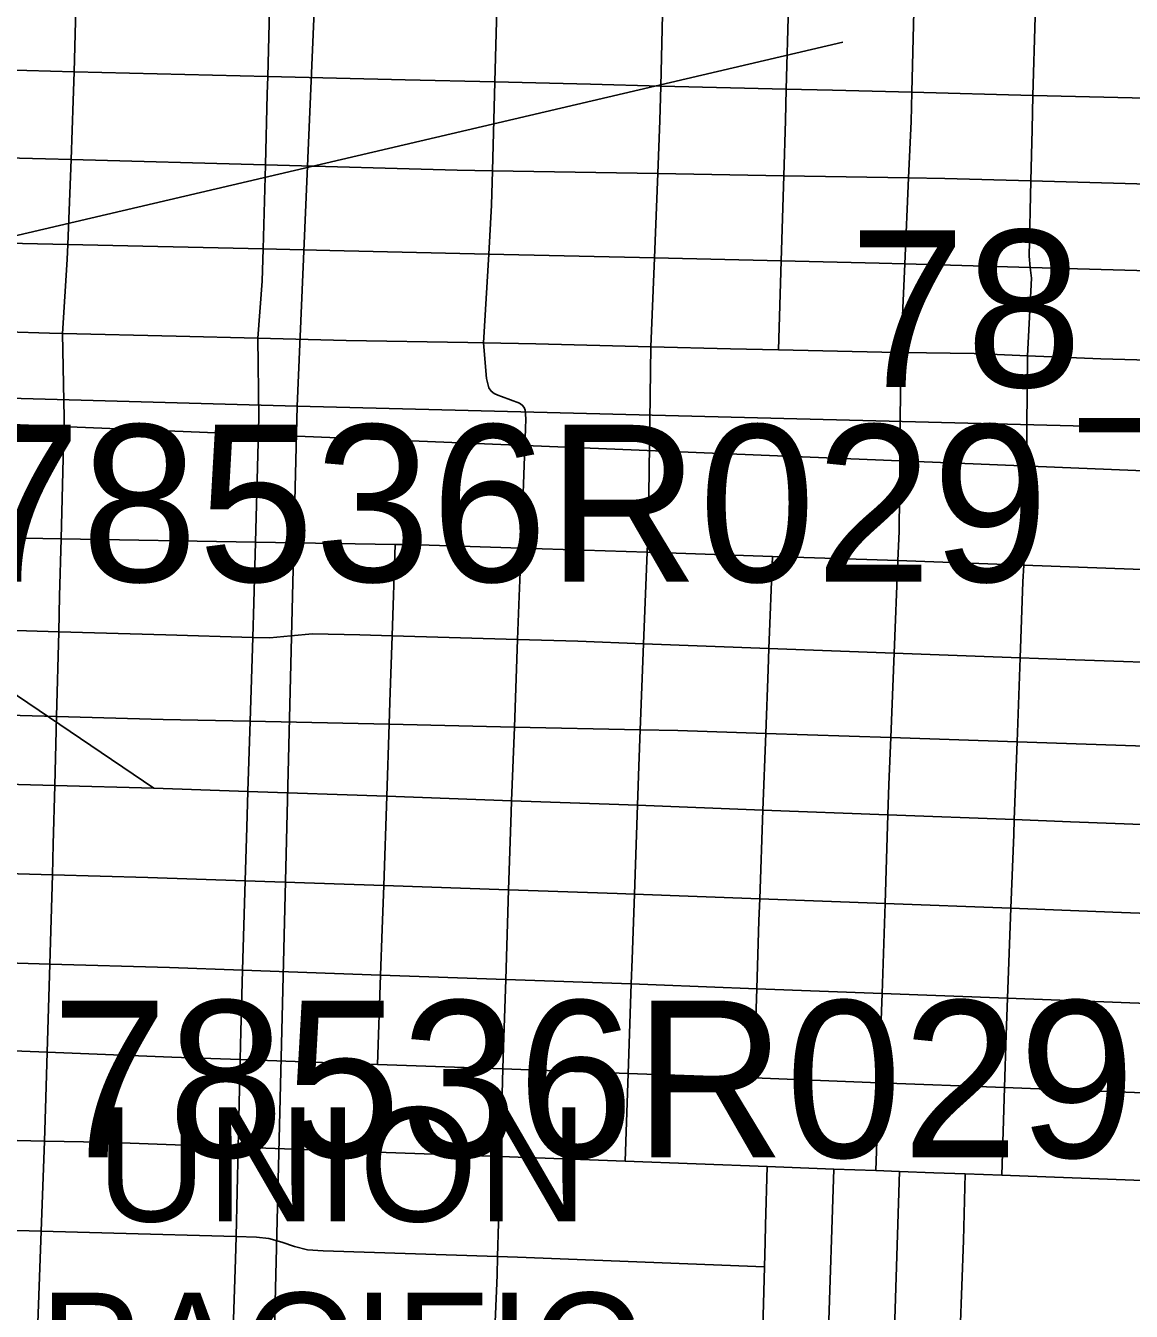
# Model space of a CAD drawing. Extents: x -132.8 to -73.3, y -60 to -26.
# Drawn here: x -125.05 to -124.275, y -49.852 to -48.95 of the extents above; entities that cross this region are included whole.
import ezdxf

# ---------------------------------------------------------------- set-up
doc = ezdxf.new("R2010")
doc.units = 0
for name, color, linetype in [('tdCoCityStreetMajor', 7, 'Continuous'), ('tdCoCityStreetMinor', 7, 'Continuous'), ('tdCoRRCL', 7, 'Continuous'), ('tdCoRROwnerTxt', 7, 'Continuous'), ('tdCoSectLine', 7, 'Continuous'), ('tdCoStrucPriMaintName', 7, 'Continuous')]:
    doc.layers.add(name, color=color, linetype=linetype)

msp = doc.modelspace()

# ---------------------------------------------------------------- linework, layer by layer
at = {"layer": 'tdCoCityStreetMajor'}
for points in [[(-125.0246, -49.16583), (-125.02126, -49.11374), (-125.02087, -49.10337), (-125.01862, -49.04371), (-125.01707, -49.00252), (-125.01651, -48.98212), (-125.01481, -48.92), (-125.01314, -48.85905), (-125.01239, -48.83137), (-125.01144, -48.79781), (-125.00975, -48.73816)], [(-125.14557, -49.16208), (-125.09334, -49.16365), (-125.03367, -49.16563), (-125.0246, -49.16583)], [(-125.03738, -49.73224), (-125.03631, -49.70189), (-125.03537, -49.66984), (-125.03357, -49.60809), (-125.03175, -49.54553), (-125.03113, -49.52409), (-125.03007, -49.48274), (-125.02884, -49.43436), (-125.02733, -49.37498), (-125.02669, -49.34999), (-125.02566, -49.30985), (-125.02348, -49.22496), (-125.0246, -49.16583)], [(-125.0246, -49.16583), (-124.94489, -49.1676), (-124.88765, -49.16902), (-124.82553, -49.17056), (-124.7402, -49.17204), (-124.72924, -49.17227), (-124.69261, -49.17303), (-124.61184, -49.17507), (-124.55599, -49.17648), (-124.52214, -49.17726), (-124.4497, -49.17894), (-124.43632, -49.1791), (-124.4351, -49.17911), (-124.38484, -49.17968), (-124.34737, -49.18135), (-124.29607, -49.18363), (-124.22842, -49.1854), (-124.19224, -49.18634), (-124.11925, -49.18906), (-124.10318, -49.18958), (-123.99003, -49.19325), (-123.9742, -49.19377), (-123.97395, -49.19378)], [(-125.04751, -50.06185), (-125.04642, -50.04344), (-125.04326, -49.91181), (-125.04223, -49.86885), (-125.04191, -49.85986), (-125.03963, -49.7955), (-125.03738, -49.73224)], [(-125.03738, -49.73224), (-124.99616, -49.73313), (-124.90135, -49.73648), (-124.79742, -49.74016), (-124.71735, -49.74314), (-124.62979, -49.7464), (-124.53008, -49.75011), (-124.48335, -49.75185), (-124.45394, -49.75295), (-124.43738, -49.75357), (-124.41321, -49.75447), (-124.39129, -49.75527), (-124.36548, -49.75621), (-124.24188, -49.76074), (-124.11752, -49.76529), (-123.99386, -49.76982)]]:
    msp.add_lwpolyline(points, dxfattribs=at)
at = {"layer": 'tdCoCityStreetMinor'}
for p, q in [((-124.88065, -48.9854), (-124.87904, -48.92361)), ((-124.72118, -48.98929), (-124.71949, -48.9279)), ((-124.60481, -48.99216), (-124.60334, -48.93201)), ((-124.51676, -48.99433), (-124.51526, -48.93593)), ((-124.42862, -48.99656), (-124.42714, -48.93985)), ((-124.34362, -48.99873), (-124.34211, -48.94364)), ((-124.7229, -49.05154), (-124.72118, -48.98929)), ((-124.60481, -48.99216), (-124.51676, -48.99433)), ((-124.42862, -48.99656), (-124.34362, -48.99873)), ((-124.34362, -48.99873), (-124.22125, -49.00185)), ((-124.88384, -49.10645), (-124.88228, -49.04744)), ((-124.7229, -49.05154), (-124.60691, -49.05355)), ((-124.60931, -49.11274), (-124.60691, -49.05355)), ((-124.60691, -49.05355), (-124.51849, -49.05508)), ((-124.52027, -49.11479), (-124.51849, -49.05508)), ((-124.51849, -49.05508), (-124.4309, -49.05659)), ((-124.43357, -49.11688), (-124.4309, -49.05659)), ((-124.34511, -49.05872), (-124.2238, -49.06211)), ((-124.60931, -49.11274), (-124.72559, -49.11006)), ((-124.52027, -49.11479), (-124.60931, -49.11274)), ((-124.52214, -49.17726), (-124.52027, -49.11479)), ((-124.34553, -49.11938), (-124.43357, -49.11688)), ((-124.22607, -49.12277), (-124.34553, -49.11938)), ((-124.88922, -49.31209), (-124.79129, -49.3137)), ((-124.79337, -49.3779), (-124.79129, -49.3137)), ((-124.70285, -49.3164), (-124.61443, -49.31926)), ((-124.6169, -49.38341), (-124.61443, -49.31926)), ((-124.61443, -49.31926), (-124.52649, -49.32209)), ((-124.52896, -49.3867), (-124.52649, -49.32209)), ((-124.44098, -49.38999), (-124.43836, -49.325)), ((-124.43836, -49.325), (-124.35001, -49.32822)), ((-124.35001, -49.32822), (-124.23118, -49.33256)), ((-124.89295, -49.43776), (-124.89111, -49.37889)), ((-124.79337, -49.3779), (-124.70526, -49.38045)), ((-124.70756, -49.44181), (-124.70526, -49.38045)), ((-124.61922, -49.44374), (-124.6169, -49.38341)), ((-124.6169, -49.38341), (-124.52896, -49.3867)), ((-124.52896, -49.3867), (-124.44098, -49.38999)), ((-124.44337, -49.44927), (-124.44098, -49.38999)), ((-124.44098, -49.38999), (-124.35262, -49.3933)), ((-124.35475, -49.45221), (-124.35262, -49.3933)), ((-124.89449, -49.48694), (-124.89295, -49.43776)), ((-124.89295, -49.43776), (-124.79541, -49.43989)), ((-124.79713, -49.4904), (-124.79541, -49.43989)), ((-124.79541, -49.43989), (-124.70756, -49.44181)), ((-124.70949, -49.49351), (-124.70756, -49.44181)), ((-124.70756, -49.44181), (-124.61922, -49.44374)), ((-124.53311, -49.50004), (-124.53116, -49.44636)), ((-124.53116, -49.44636), (-124.44337, -49.44927)), ((-124.44337, -49.44927), (-124.35475, -49.45221)), ((-124.35672, -49.50677), (-124.35475, -49.45221)), ((-124.89449, -49.48694), (-124.79713, -49.4904)), ((-124.79926, -49.55304), (-124.79713, -49.4904)), ((-124.79713, -49.4904), (-124.70949, -49.49351)), ((-124.62331, -49.55901), (-124.62115, -49.49669)), ((-124.62115, -49.49669), (-124.53311, -49.50004)), ((-124.53538, -49.56232), (-124.53311, -49.50004)), ((-124.53311, -49.50004), (-124.44539, -49.50339)), ((-124.44745, -49.56563), (-124.44539, -49.50339)), ((-124.44539, -49.50339), (-124.35672, -49.50677)), ((-124.89822, -49.61241), (-124.89639, -49.54977)), ((-124.89639, -49.54977), (-124.79926, -49.55304)), ((-124.79926, -49.55304), (-124.71158, -49.55599)), ((-124.71366, -49.61894), (-124.71158, -49.55599)), ((-124.62331, -49.55901), (-124.53538, -49.56232)), ((-124.53538, -49.56232), (-124.44745, -49.56563)), ((-124.44954, -49.62869), (-124.44745, -49.56563)), ((-124.44745, -49.56563), (-124.3591, -49.56895)), ((-124.36153, -49.63203), (-124.3591, -49.56895)), ((-124.89822, -49.61241), (-124.80145, -49.61583)), ((-124.80368, -49.67849), (-124.80145, -49.61583)), ((-124.80145, -49.61583), (-124.71366, -49.61894)), ((-124.71366, -49.61894), (-124.62549, -49.62206)), ((-124.62766, -49.6848), (-124.62549, -49.62206)), ((-124.53957, -49.68798), (-124.53751, -49.62535)), ((-124.53751, -49.62535), (-124.44954, -49.62869)), ((-124.44954, -49.62869), (-124.36153, -49.63203)), ((-124.89993, -49.67504), (-124.80368, -49.67849)), ((-124.80368, -49.67849), (-124.71564, -49.68165)), ((-124.71564, -49.68165), (-124.62766, -49.6848)), ((-124.62979, -49.7464), (-124.62766, -49.6848)), ((-124.53957, -49.68798), (-124.45172, -49.69131)), ((-124.45394, -49.75295), (-124.45172, -49.69131)), ((-124.45172, -49.69131), (-124.36363, -49.69465)), ((-124.36548, -49.75621), (-124.36363, -49.69465)), ((-124.36363, -49.69465), (-124.241, -49.69929)), ((-124.48905, -49.92125), (-124.48335, -49.75185)), ((-124.44255, -49.92436), (-124.43738, -49.75357)), ((-124.53347, -49.87665), (-124.5321, -49.82038))]:
    msp.add_line(p, q, dxfattribs=at)
for points in [[(-125.15292, -48.97846), (-125.0496, -48.98132), (-125.01651, -48.98212), (-124.88065, -48.9854)], [(-124.88228, -49.04744), (-124.88098, -48.99788), (-124.88065, -48.9854)], [(-124.88065, -48.9854), (-124.78426, -48.98773), (-124.72118, -48.98929)], [(-124.72118, -48.98929), (-124.65403, -48.99095), (-124.60481, -48.99216)], [(-124.60691, -49.05355), (-124.6054, -49.01638), (-124.60481, -48.99216)], [(-124.51849, -49.05508), (-124.51733, -49.01641), (-124.51676, -48.99433)], [(-124.51676, -48.99433), (-124.48438, -48.99513), (-124.42862, -48.99656)], [(-124.4309, -49.05659), (-124.42915, -49.01704), (-124.42862, -48.99656)], [(-124.34511, -49.05872), (-124.34427, -49.02276), (-124.34362, -48.99873)], [(-125.15581, -49.04009), (-125.03653, -49.04322), (-125.01862, -49.04371), (-124.88228, -49.04744)], [(-124.88228, -49.04744), (-124.74776, -49.05111), (-124.7229, -49.05154)], [(-124.72559, -49.11006), (-124.72356, -49.07567), (-124.7229, -49.05154)], [(-124.4309, -49.05659), (-124.40547, -49.05703), (-124.34511, -49.05872)], [(-124.34553, -49.11938), (-124.34633, -49.11146), (-124.34511, -49.05872)], [(-124.88384, -49.10645), (-125.02087, -49.10337), (-125.15902, -49.10027)], [(-124.88922, -49.31209), (-124.8869, -49.22476), (-124.88765, -49.16902), (-124.88443, -49.12907), (-124.88384, -49.10645)], [(-124.72559, -49.11006), (-124.83704, -49.1075), (-124.88384, -49.10645)], [(-124.70285, -49.3164), (-124.69969, -49.23268), (-124.69957, -49.22569), (-124.69964, -49.22259), (-124.7, -49.21957), (-124.70065, -49.21769), (-124.70202, -49.21596), (-124.70403, -49.21459), (-124.71665, -49.21005), (-124.71924, -49.20904), (-124.72177, -49.20782), (-124.72378, -49.20623), (-124.72544, -49.20378), (-124.72711, -49.1974), (-124.72924, -49.17227), (-124.72559, -49.11006)], [(-124.61443, -49.31926), (-124.61354, -49.29603), (-124.61184, -49.17507), (-124.60931, -49.11274)], [(-124.43357, -49.11688), (-124.4516, -49.11637), (-124.52027, -49.11479)], [(-124.43836, -49.325), (-124.43754, -49.30459), (-124.43632, -49.1791), (-124.43357, -49.11688)], [(-124.35001, -49.32822), (-124.34871, -49.30587), (-124.34737, -49.18135), (-124.34477, -49.12683), (-124.34553, -49.11938)], [(-125.16146, -49.30803), (-125.05138, -49.30942), (-125.02566, -49.30985), (-124.88922, -49.31209)], [(-124.89111, -49.37889), (-124.89035, -49.35472), (-124.88922, -49.31209)], [(-124.79129, -49.3137), (-124.78159, -49.31386), (-124.70285, -49.3164)], [(-124.70526, -49.38045), (-124.70413, -49.35007), (-124.70285, -49.3164)], [(-124.52649, -49.32209), (-124.45286, -49.32447), (-124.43836, -49.325)], [(-124.35262, -49.3933), (-124.35069, -49.3399), (-124.35001, -49.32822)], [(-125.16359, -49.37089), (-125.02733, -49.37498), (-124.95224, -49.37724), (-124.89111, -49.37889)], [(-124.89111, -49.37889), (-124.87924, -49.37921), (-124.86445, -49.37773), (-124.84916, -49.3765), (-124.81611, -49.37724), (-124.79337, -49.3779)], [(-124.79541, -49.43989), (-124.79488, -49.4243), (-124.79337, -49.3779)], [(-124.70526, -49.38045), (-124.66297, -49.38168), (-124.6169, -49.38341)], [(-124.53116, -49.44636), (-124.52952, -49.4015), (-124.52896, -49.3867)], [(-124.35262, -49.3933), (-124.31402, -49.39475), (-124.23295, -49.39755)], [(-125.16504, -49.43061), (-125.02884, -49.43436), (-124.95397, -49.43643), (-124.89295, -49.43776)], [(-124.62115, -49.49669), (-124.6202, -49.46915), (-124.61922, -49.44374)], [(-124.61922, -49.44374), (-124.59293, -49.44432), (-124.53116, -49.44636)], [(-124.44539, -49.50339), (-124.44469, -49.48214), (-124.44337, -49.44927)], [(-124.35475, -49.45221), (-124.2578, -49.45542), (-124.23444, -49.4563)], [(-125.16633, -49.47909), (-125.03007, -49.48274), (-124.96054, -49.48459), (-124.89449, -49.48694)], [(-124.89639, -49.54977), (-124.89528, -49.51205), (-124.89449, -49.48694)], [(-124.71158, -49.55599), (-124.7098, -49.50173), (-124.70949, -49.49351)], [(-124.70949, -49.49351), (-124.63428, -49.49619), (-124.62115, -49.49669)], [(-124.3591, -49.56895), (-124.3571, -49.51721), (-124.35672, -49.50677)], [(-124.35672, -49.50677), (-124.31739, -49.50827), (-124.23583, -49.51124)], [(-125.16819, -49.54159), (-125.03175, -49.54553), (-124.96481, -49.54746), (-124.89639, -49.54977)], [(-124.80145, -49.61583), (-124.8003, -49.58361), (-124.79926, -49.55304)], [(-124.71158, -49.55599), (-124.63534, -49.55856), (-124.62331, -49.55901)], [(-124.62549, -49.62206), (-124.62488, -49.60454), (-124.62331, -49.55901)], [(-124.53751, -49.62535), (-124.53594, -49.57758), (-124.53538, -49.56232)], [(-124.3591, -49.56895), (-124.28146, -49.57188), (-124.23765, -49.57355)], [(-125.17005, -49.60401), (-125.03357, -49.60809), (-124.94952, -49.61059), (-124.89822, -49.61241)], [(-124.89993, -49.67504), (-124.89947, -49.65533), (-124.89822, -49.61241)], [(-124.71564, -49.68165), (-124.71522, -49.66647), (-124.71366, -49.61894)], [(-124.62549, -49.62206), (-124.60797, -49.62268), (-124.53751, -49.62535)], [(-124.45172, -49.69131), (-124.45036, -49.65354), (-124.44954, -49.62869)], [(-124.36363, -49.69465), (-124.36252, -49.65778), (-124.36153, -49.63203)], [(-124.36153, -49.63203), (-124.25729, -49.63599), (-124.23976, -49.63668)], [(-125.17179, -49.66441), (-125.03537, -49.66984), (-124.94789, -49.67333), (-124.89993, -49.67504)], [(-124.9028, -49.79921), (-124.90135, -49.73648), (-124.89993, -49.67504)], [(-124.7193, -49.81319), (-124.71735, -49.74314), (-124.71564, -49.68165)], [(-124.62766, -49.6848), (-124.54888, -49.68763), (-124.53957, -49.68798)], [(-125.17362, -49.72917), (-125.11357, -49.73059), (-125.09506, -49.73099), (-125.03738, -49.73224)], [(-124.5321, -49.82038), (-124.53168, -49.80305), (-124.53132, -49.79129), (-124.53008, -49.75011)], [(-124.3965, -49.92785), (-124.39579, -49.8975), (-124.39234, -49.80206), (-124.39129, -49.75527)], [(-125.17563, -49.7918), (-125.03963, -49.7955), (-124.98864, -49.79688), (-124.9028, -49.79921)], [(-124.90477, -49.86421), (-124.90317, -49.81538), (-124.9028, -49.79921)], [(-124.9028, -49.79921), (-124.88852, -49.79959), (-124.87988, -49.80058), (-124.87076, -49.80305), (-124.86188, -49.80625), (-124.85276, -49.80847), (-124.84166, -49.80921), (-124.7193, -49.81319)], [(-124.72156, -49.87003), (-124.71966, -49.82627), (-124.7193, -49.81319)], [(-124.7193, -49.81319), (-124.70529, -49.81365), (-124.5321, -49.82038)]]:
    msp.add_lwpolyline(points, dxfattribs=at)
at = {"layer": 'tdCoRRCL'}
msp.add_lwpolyline([(-125.12312, -49.22708), (-123.15117, -49.3077)], dxfattribs=at)
at = {"layer": 'tdCoSectLine'}
for points in [[(-124.85997, -49.21679), (-124.81764, -48.23314)], [(-125.85408, -49.18921), (-124.85997, -49.21679)], [(-124.8843, -50.20694), (-124.85997, -49.21679)], [(-124.85997, -49.21679), (-123.85393, -49.24233)]]:
    msp.add_lwpolyline(points, dxfattribs=at)
at = {"layer": 'tdCoStrucPriMaintName'}
for p, q in [((-124.47697, -48.96142), (-125.28561, -49.15035)), ((-124.47697, -48.96142), (-125.28561, -49.15035)), ((-124.96054, -49.48459), (-125.22047, -49.30884)), ((-124.96054, -49.48459), (-125.22047, -49.30884))]:
    msp.add_line(p, q, dxfattribs=at)

# ---------------------------------------------------------------- texts
at = {"layer": 'tdCoRROwnerTxt'}
for s, p in [('UNION', (-125.00078, -49.78865)), ('PACIFIC', (-125.04087, -49.91865))]:
    msp.add_text(s, height=0.08, dxfattribs=at).set_placement(p)
at = {"layer": 'tdCoStrucPriMaintName'}
for s, p in [('78____029', (-124.47266, -49.20329)), ('78____029', (-124.47266, -49.20329)), ('78536R029', (-125.09335, -49.33981)), ('78536R029', (-125.09335, -49.33981)), ('78536R029', (-125.09335, -49.33981)), ('78536R029', (-125.03261, -49.74374)), ('78536R029', (-125.03261, -49.74374))]:
    msp.add_text(s, height=0.11, dxfattribs=at).set_placement(p)

doc.saveas('drawing.dxf')
